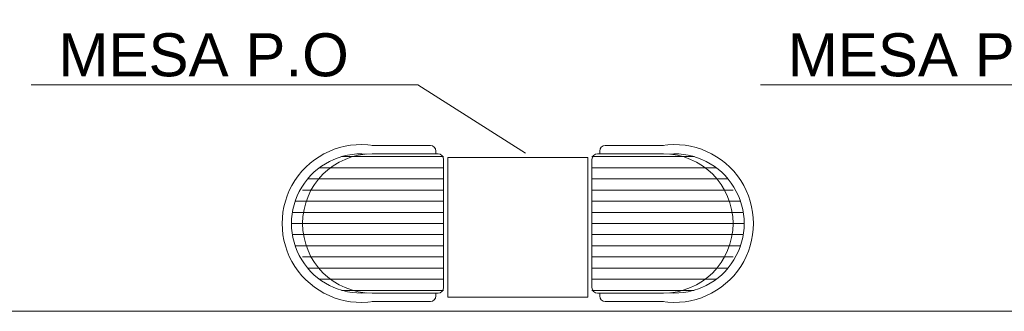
# Model space of a CAD drawing. Header units: feet. Extents: x 8 to 127, y 6 to 90.
# Tile 436 of 538: x 47.492 to 49.782, y 57.1 to 57.778. Entities that reach past the tile are written whole.
import ezdxf

# ---------------------------------------------------------------- set-up
doc = ezdxf.new("R2010")
doc.units = ezdxf.units.FT
doc.header["$MEASUREMENT"] = 0
doc.layers.get('0').update_dxf_attribs({"lineweight": 18})
for name, color, linetype in [('madeira', 35, 'Continuous'), ('NO ESPESSURA', 250, 'Continuous'), ('texto', 7, 'Continuous')]:
    doc.layers.add(name, color=color, linetype=linetype)
doc.styles.add('Arial', font='arial.ttf')

msp = doc.modelspace()

# ---------------------------------------------------------------- linework, layer by layer
at = {"lineweight": 5}
for p, q in [((48.3117, 57.4853), (48.447, 57.4853)), ((48.46, 57.4724), (48.46, 57.4659)), ((48.8408, 57.4724), (48.8408, 57.4659)), ((48.9891, 57.4853), (48.8537, 57.4853)), ((48.3117, 57.4659), (48.4649, 57.4659)), ((48.4779, 57.453), (48.4779, 57.1552)), ((48.8229, 57.453), (48.8229, 57.1552)), ((48.9891, 57.4659), (48.8358, 57.4659)), ((48.3117, 57.1422), (48.4649, 57.1422)), ((48.46, 57.1422), (48.46, 57.1358)), ((48.9891, 57.1422), (48.8358, 57.1422)), ((48.8408, 57.1422), (48.8408, 57.1358)), ((48.3117, 57.1228), (48.447, 57.1228)), ((48.9891, 57.1228), (48.8537, 57.1228))]:
    msp.add_line(p, q, dxfattribs=at)
at = {"color": 8, "lineweight": 5}
for p, q in [((48.4779, 57.4594), (48.2405, 57.4594)), ((48.8229, 57.4594), (49.0603, 57.4594)), ((48.4779, 57.4335), (48.1887, 57.4335)), ((48.8229, 57.4335), (49.1121, 57.4335)), ((48.4779, 57.4076), (48.1614, 57.4076)), ((48.8229, 57.4076), (49.1393, 57.4076)), ((48.4779, 57.3817), (48.1498, 57.3817)), ((48.8229, 57.3817), (49.1509, 57.3817)), ((48.4779, 57.3559), (48.1325, 57.3559)), ((48.8229, 57.3559), (49.1683, 57.3559)), ((48.4779, 57.33), (48.126, 57.33)), ((48.8229, 57.33), (49.1747, 57.33)), ((48.4779, 57.3041), (48.1239, 57.3041)), ((48.8229, 57.3041), (49.1768, 57.3041)), ((48.4779, 57.2782), (48.126, 57.2782)), ((48.8229, 57.2782), (49.1747, 57.2782)), ((48.4779, 57.2523), (48.1325, 57.2523)), ((48.8229, 57.2523), (49.1683, 57.2523)), ((48.4779, 57.2264), (48.1498, 57.2264)), ((48.8229, 57.2264), (49.1509, 57.2264)), ((48.4779, 57.2005), (48.1614, 57.2005)), ((48.8229, 57.2005), (49.1393, 57.2005)), ((48.4779, 57.1746), (48.1887, 57.1746)), ((48.8229, 57.1746), (49.1121, 57.1746)), ((48.4779, 57.1487), (48.2405, 57.1487)), ((48.8229, 57.1487), (49.0603, 57.1487))]:
    msp.add_line(p, q, dxfattribs=at)
at = {"lineweight": 5}
for centre, radius, start, end in [((48.2857, 57.3041), 0.1833, 80.9008, 279.0992), ((48.447, 57.4724), 0.0129, 0, 90), ((48.8537, 57.4724), 0.0129, 90, 180), ((49.015, 57.3041), 0.1833, 260.9008, 99.0992), ((48.2858, 57.3041), 0.1618, 85.4114, 274.5886), ((48.4649, 57.453), 0.0129, 0, 90), ((48.8358, 57.453), 0.0129, 90, 180), ((49.015, 57.3041), 0.1618, 265.4114, 94.5886), ((48.4649, 57.1552), 0.0129, 270, 0), ((48.8358, 57.1552), 0.0129, 180, 270), ((48.447, 57.1358), 0.0129, 270, 0), ((48.8537, 57.1358), 0.0129, 180, 270)]:
    msp.add_arc(centre, radius, start, end, dxfattribs=at)
at = {"color": 8, "lineweight": 5}
for centre, start, end in [((48.3117, 57.3041), 90, 270), ((48.9891, 57.3041), 270, 90)]:
    msp.add_arc(centre, 0.1618, start, end, dxfattribs=at)
at = {"layer": 'madeira', "lineweight": 5}
msp.add_line((52.3152, 57.1), (33.4152, 57.1), dxfattribs=at)
at = {"layer": 'NO ESPESSURA', "lineweight": 5}
for p, q in [((48.8129, 57.4576), (48.4879, 57.4576)), ((48.4879, 57.4576), (48.4879, 57.1326)), ((48.8129, 57.1326), (48.8129, 57.4576)), ((48.4879, 57.1326), (48.8129, 57.1326))]:
    msp.add_line(p, q, dxfattribs=at)
at = {"layer": 'texto', "linetype": 'Continuous', "lineweight": 5}
for p, q in [((48.4175, 57.6267), (47.5188, 57.6267)), ((48.668, 57.4675), (48.4175, 57.6267)), ((50.1134, 57.6267), (49.2147, 57.6267))]:
    msp.add_line(p, q, dxfattribs=at)

# ---------------------------------------------------------------- texts
at = {"layer": 'texto', "lineweight": 5, "char_height": 0.1, "width": 1.351067, "attachment_point": 7, "line_spacing_factor": 0.9, "style": 'Arial'}
for insert in [(47.5821, 57.6447), (49.2781, 57.6447)]:
    msp.add_mtext('MESA P.O', dxfattribs=dict(at, insert=insert))

doc.saveas('drawing.dxf')
